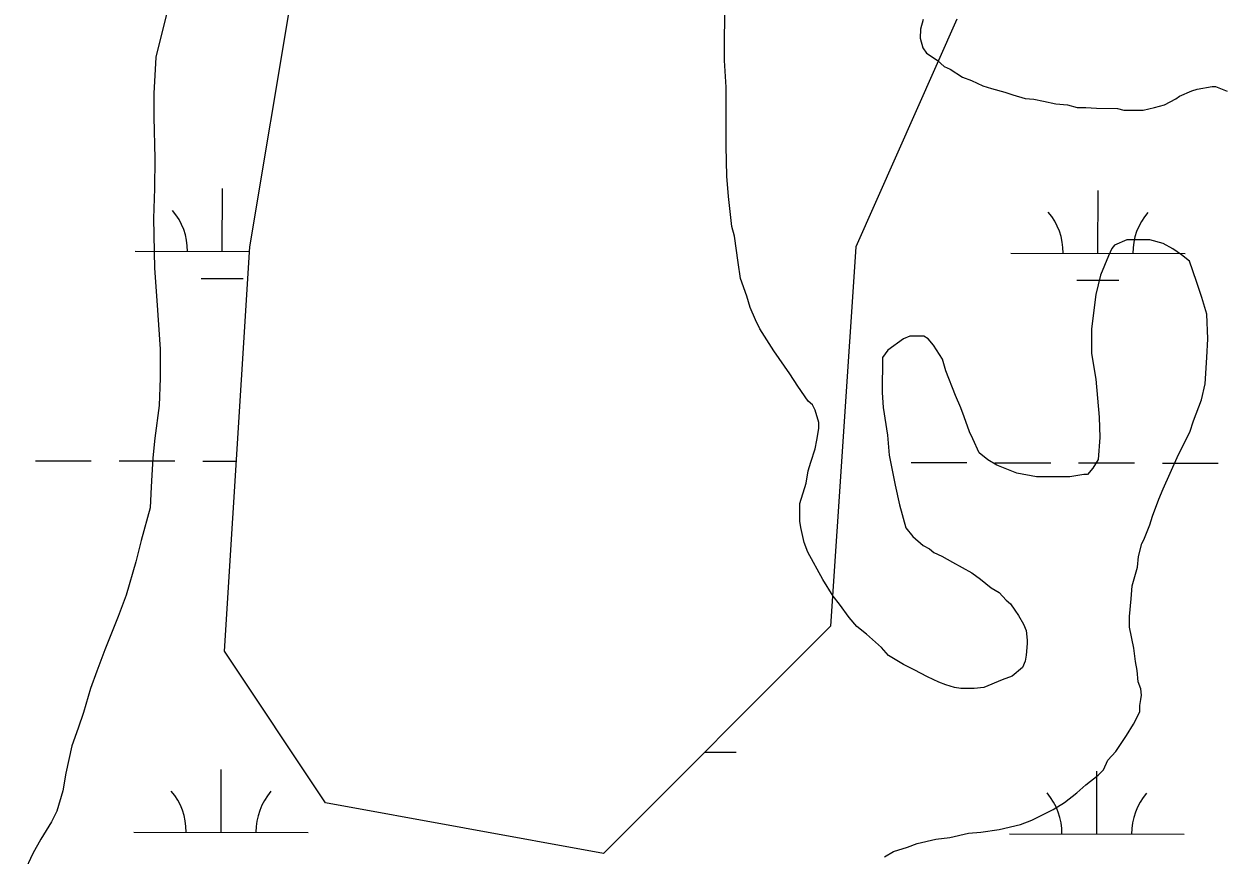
# Model space of a CAD drawing. Extents: x 3219052 to 3256913, y 800770 to 826146.
# Drawn here: x 3237922 to 3238609, y 821498 to 821974 of the extents above; entities that cross this region are included whole.
import ezdxf

# ---------------------------------------------------------------- set-up
doc = ezdxf.new("R2010")
doc.units = 0
doc.layers.add('V-SITE-VEGE', color=7, linetype='Continuous')
doc.layers.add('V-WETL-SWMP', color=7, linetype='Continuous')

msp = doc.modelspace()

# ---------------------------------------------------------------- linework, layer by layer
at = {"layer": 'V-SITE-VEGE'}
for p, q in [((3238323.75, 821953.22), (3238323.96, 822025.98)), ((3238006, 821988.46), (3237997.82, 821955.14)), ((3238435.98, 821971.09), (3238435.97, 821966.04)), ((3238437.51, 821976.65), (3238435.98, 821971.09)), ((3238435.97, 821966.04), (3238437.47, 821960.48)), ((3238437.47, 821960.48), (3238439.48, 821957.44)), ((3238439.48, 821957.44), (3238445.53, 821953.38)), ((3237997.82, 821955.14), (3237996.76, 821934.42)), ((3238324.72, 821938.05), (3238323.75, 821953.22)), ((3238445.53, 821953.38), (3238449.57, 821949.83)), ((3238449.57, 821949.83), (3238453.1, 821948.31)), ((3238453.1, 821948.31), (3238460.16, 821943.74)), ((3238460.16, 821943.74), (3238465.21, 821941.71)), ((3238324.63, 821904.2), (3238324.72, 821938.05)), ((3238465.21, 821941.71), (3238471.77, 821938.65)), ((3238471.77, 821938.65), (3238476.82, 821937.12)), ((3238476.82, 821937.12), (3238484.4, 821935.08)), ((3238591.53, 821935.79), (3238594.56, 821936.8)), ((3238594.56, 821936.8), (3238603.15, 821938.29)), ((3238603.15, 821938.29), (3238605.18, 821938.28)), ((3238605.18, 821938.28), (3238611.74, 821935.74)), ((3237996.76, 821934.42), (3237996.72, 821920.78)), ((3238484.4, 821935.08), (3238488.94, 821933.55)), ((3238488.94, 821933.55), (3238496.01, 821931.51)), ((3238496.01, 821931.51), (3238501.06, 821930.99)), ((3238501.06, 821930.99), (3238506.61, 821929.97)), ((3238506.61, 821929.97), (3238513.69, 821928.43)), ((3238575.84, 821927.75), (3238582.42, 821931.27)), ((3238582.42, 821931.27), (3238584.44, 821932.78)), ((3238584.44, 821932.78), (3238591.53, 821935.79)), ((3238513.69, 821928.43), (3238520.25, 821927.91)), ((3238520.25, 821927.91), (3238525.81, 821926.38)), ((3238525.81, 821926.38), (3238530.86, 821926.36)), ((3238530.86, 821926.36), (3238536.92, 821925.84)), ((3238536.92, 821925.84), (3238549.05, 821925.81)), ((3238549.05, 821925.81), (3238552.58, 821924.79)), ((3238552.58, 821924.79), (3238563.7, 821924.76)), ((3238563.7, 821924.76), (3238570.28, 821926.25)), ((3238570.28, 821926.25), (3238575.84, 821927.75)), ((3237996.72, 821920.78), (3237997.16, 821897.03)), ((3238325.08, 821887.01), (3238324.63, 821904.2)), ((3237997.16, 821897.03), (3237997.11, 821879.84)), ((3238326.06, 821875.39), (3238325.08, 821887.01)), ((3237997.11, 821879.84), (3237996.56, 821862.67)), ((3238328.03, 821858.2), (3238326.06, 821875.39)), ((3237996.56, 821862.67), (3237996.98, 821834.36)), ((3238329.54, 821852.64), (3238328.03, 821858.2)), ((3238331.51, 821837.47), (3238329.54, 821852.64)), ((3238547.32, 821847.49), (3238545.79, 821845.47)), ((3238554.4, 821850.5), (3238547.32, 821847.49)), ((3238567.54, 821850.46), (3238554.4, 821850.5)), ((3238575.11, 821848.42), (3238567.54, 821850.46)), ((3238580.66, 821845.37), (3238575.11, 821848.42)), ((3238543.76, 821841.43), (3238539.18, 821830.33)), ((3238545.79, 821845.47), (3238543.76, 821841.43)), ((3238585.71, 821841.82), (3238580.66, 821845.37)), ((3238590.24, 821838.27), (3238585.71, 821841.82)), ((3237996.98, 821834.36), (3237998.45, 821815.66)), ((3238333, 821828.38), (3238331.51, 821837.47)), ((3238594.25, 821826.64), (3238590.24, 821838.27)), ((3238336.51, 821818.26), (3238333, 821828.38)), ((3238539.18, 821830.33), (3238536.62, 821819.22)), ((3238597.26, 821817.53), (3238594.25, 821826.64)), ((3238536.62, 821819.22), (3238534.04, 821799.52)), ((3237998.45, 821815.66), (3238000.39, 821787.87)), ((3238338.52, 821811.69), (3238336.51, 821818.26)), ((3238600.27, 821807.92), (3238597.26, 821817.53)), ((3238341.53, 821804.6), (3238338.52, 821811.69)), ((3238600.73, 821793.77), (3238600.27, 821807.92)), ((3238344.04, 821799.54), (3238341.53, 821804.6)), ((3238352.09, 821786.89), (3238344.04, 821799.54)), ((3238534.04, 821799.52), (3238534, 821785.37)), ((3238426.39, 821793.75), (3238417.28, 821787.21)), ((3238429.94, 821795.26), (3238426.39, 821793.75)), ((3238438.02, 821795.23), (3238429.94, 821795.26)), ((3238440.54, 821793.71), (3238438.02, 821795.23)), ((3238443.56, 821790.17), (3238440.54, 821793.71)), ((3238600.2, 821783.16), (3238600.73, 821793.77)), ((3238000.39, 821787.87), (3238000.34, 821771.19)), ((3238361.15, 821773.72), (3238352.09, 821786.89)), ((3238417.28, 821787.21), (3238414.24, 821783.17)), ((3238448.6, 821782.07), (3238443.56, 821790.17)), ((3238534, 821785.37), (3238536.49, 821770.71)), ((3238414.24, 821783.17), (3238414.18, 821762.96)), ((3238450.6, 821775.49), (3238448.6, 821782.07)), ((3238599.14, 821768.01), (3238600.2, 821783.16)), ((3238000.34, 821771.19), (3237999.79, 821755.53)), ((3238365.68, 821766.64), (3238361.15, 821773.72)), ((3238456.12, 821761.33), (3238450.6, 821775.49)), ((3238371.72, 821758.03), (3238365.68, 821766.64)), ((3238536.49, 821770.71), (3238538.45, 821748.97)), ((3238597.1, 821758.92), (3238599.14, 821768.01)), ((3238374.24, 821756), (3238371.72, 821758.03)), ((3238414.18, 821762.96), (3238414.66, 821754.37)), ((3238459.13, 821754.25), (3238456.12, 821761.33)), ((3238592.51, 821746.8), (3238597.1, 821758.92)), ((3237999.79, 821755.53), (3237997.21, 821736.84)), ((3238375.75, 821752.96), (3238374.24, 821756)), ((3238377.75, 821745.88), (3238375.75, 821752.96)), ((3238414.66, 821754.37), (3238417.15, 821738.7)), ((3238461.14, 821749.19), (3238459.13, 821754.25)), ((3238377.74, 821742.35), (3238377.75, 821745.88)), ((3238464.14, 821740.59), (3238461.14, 821749.19)), ((3238538.45, 821748.97), (3238538.92, 821737.35)), ((3238590.48, 821740.24), (3238592.51, 821746.8)), ((3237997.21, 821736.84), (3237996.17, 821725.72)), ((3238376.71, 821735.78), (3238377.74, 821742.35)), ((3238417.15, 821738.7), (3238418.12, 821727.07)), ((3238466.16, 821736.54), (3238464.14, 821740.59)), ((3238538.92, 821737.35), (3238537.88, 821724.72)), ((3238583.87, 821727.62), (3238590.48, 821740.24)), ((3238373.14, 821723.16), (3238375.69, 821730.73)), ((3238375.69, 821730.73), (3238376.71, 821735.78)), ((3238469.67, 821728.45), (3238466.16, 821736.54)), ((3237996.17, 821725.72), (3237995.12, 821709.05)), ((3238371.61, 821718.11), (3238373.14, 821723.16)), ((3238418.12, 821727.07), (3238421.61, 821709.88)), ((3238474.71, 821724.39), (3238469.67, 821728.45)), ((3238479.76, 821721.34), (3238474.71, 821724.39)), ((3238537.88, 821724.72), (3238534.83, 821719.67)), ((3238575.23, 821707.94), (3238583.87, 821727.62)), ((3238370.58, 821711.04), (3238371.61, 821718.11)), ((3238491.37, 821716.76), (3238479.76, 821721.34)), ((3238502.48, 821714.71), (3238491.37, 821716.76)), ((3238534.83, 821719.67), (3238531.79, 821716.14)), ((3238367.01, 821699.42), (3238370.58, 821711.04)), ((3238421.61, 821709.88), (3238424.11, 821698.76)), ((3238521.68, 821714.66), (3238502.48, 821714.71)), ((3238529.77, 821716.15), (3238521.68, 821714.66)), ((3238531.79, 821716.14), (3238529.77, 821716.15)), ((3237995.12, 821709.05), (3237994.58, 821696.93)), ((3238572.68, 821701.88), (3238575.23, 821707.94)), ((3237994.58, 821696.93), (3237989.47, 821678.24)), ((3238366.98, 821689.32), (3238367.01, 821699.42)), ((3238424.11, 821698.76), (3238427.61, 821685.61)), ((3238569.12, 821692.29), (3238572.68, 821701.88)), ((3238367.48, 821685.78), (3238366.98, 821689.32)), ((3238567.59, 821687.24), (3238569.12, 821692.29)), ((3238369.47, 821677.18), (3238367.48, 821685.78)), ((3238427.61, 821685.61), (3238431.64, 821680.55)), ((3238564.02, 821678.66), (3238567.59, 821687.24)), ((3237989.47, 821678.24), (3237986.41, 821666.12)), ((3238371.48, 821671.62), (3238369.47, 821677.18)), ((3238431.64, 821680.55), (3238437.69, 821675.48)), ((3238437.69, 821675.48), (3238441.21, 821673.45)), ((3238560.97, 821669.07), (3238563.01, 821676.64)), ((3238563.01, 821676.64), (3238564.02, 821678.66)), ((3238380.02, 821655.93), (3238371.48, 821671.62)), ((3238441.21, 821673.45), (3238443.74, 821671.42)), ((3238443.74, 821671.42), (3238448.28, 821669.38)), ((3238448.28, 821669.38), (3238454.33, 821665.83)), ((3238560.45, 821663.01), (3238560.97, 821669.07)), ((3237986.41, 821666.12), (3237980.79, 821646.94)), ((3238454.33, 821665.83), (3238465.44, 821659.73)), ((3238557.38, 821652.4), (3238560.45, 821663.01)), ((3238386.06, 821646.31), (3238380.02, 821655.93)), ((3238465.44, 821659.73), (3238470.48, 821656.18)), ((3238470.48, 821656.18), (3238476.53, 821651.11)), ((3238476.53, 821651.11), (3238481.07, 821648.57)), ((3238481.07, 821648.57), (3238485.1, 821644.01)), ((3238556.86, 821644.82), (3238557.38, 821652.4)), ((3237980.79, 821646.94), (3237976.21, 821634.82)), ((3238389.59, 821641.75), (3238386.06, 821646.31)), ((3238395.12, 821634.16), (3238389.59, 821641.75)), ((3238485.1, 821644.01), (3238487.62, 821641.98)), ((3238487.62, 821641.98), (3238490.14, 821638.44)), ((3238555.82, 821634.72), (3238556.86, 821644.82)), ((3237976.21, 821634.82), (3237968.58, 821615.64)), ((3238399.66, 821629.09), (3238395.12, 821634.16)), ((3238490.14, 821638.44), (3238492.15, 821635.4)), ((3238492.15, 821635.4), (3238495.17, 821630.34)), ((3238555.8, 821628.66), (3238555.82, 821634.72)), ((3238405.2, 821624.53), (3238399.66, 821629.09)), ((3238495.17, 821630.34), (3238496.67, 821626.8)), ((3238558.29, 821616.52), (3238555.8, 821628.66)), ((3238413.77, 821616.93), (3238405.2, 821624.53)), ((3238496.67, 821626.8), (3238497.16, 821621.24)), ((3238497.16, 821621.24), (3238497.16, 821619.22)), ((3237968.58, 821615.64), (3237964, 821603.52)), ((3238417.8, 821612.36), (3238413.77, 821616.93)), ((3238497.16, 821619.22), (3238496.63, 821612.65)), ((3238559.28, 821608.94), (3238558.29, 821616.52)), ((3238426.38, 821607.29), (3238417.8, 821612.36)), ((3238432.43, 821604.24), (3238426.38, 821607.29)), ((3238496.12, 821609.12), (3238494.59, 821605.58)), ((3238496.63, 821612.65), (3238496.12, 821609.12)), ((3238560.28, 821603.88), (3238559.28, 821608.94)), ((3237964, 821603.52), (3237960.43, 821593.43)), ((3238440, 821600.18), (3238432.43, 821604.24)), ((3238446.56, 821597.13), (3238440, 821600.18)), ((3238488.52, 821600.55), (3238482.95, 821598.54)), ((3238494.59, 821605.58), (3238488.52, 821600.55)), ((3238560.77, 821597.31), (3238560.28, 821603.88)), ((3237960.43, 821593.43), (3237956.35, 821579.8)), ((3238450.6, 821595.6), (3238446.56, 821597.13)), ((3238455.65, 821594.07), (3238450.6, 821595.6)), ((3238459.19, 821593.55), (3238455.65, 821594.07)), ((3238466.77, 821593.53), (3238459.19, 821593.55)), ((3238472.33, 821594.02), (3238466.77, 821593.53)), ((3238482.95, 821598.54), (3238472.33, 821594.02)), ((3238562.27, 821593.27), (3238560.77, 821597.31)), ((3238562.77, 821589.73), (3238562.27, 821593.27)), ((3238561.74, 821583.67), (3238562.26, 821587.2)), ((3238562.26, 821587.2), (3238562.77, 821589.73)), ((3237956.35, 821579.8), (3237953.29, 821570.71)), ((3238558.17, 821573.06), (3238561.73, 821580.13)), ((3238561.73, 821580.13), (3238561.74, 821583.67)), ((3238554.11, 821566.51), (3238558.17, 821573.06)), ((3237953.29, 821570.71), (3237949.73, 821560.61)), ((3238548.02, 821557.43), (3238554.11, 821566.51)), ((3237949.73, 821560.61), (3237946.15, 821544.96)), ((3238540.92, 821546.83), (3238543.46, 821552.39)), ((3238543.46, 821552.39), (3238548.02, 821557.43)), ((3237946.15, 821544.96), (3237944.6, 821534.85)), ((3238537.88, 821543.81), (3238540.92, 821546.83)), ((3238525.72, 821533.74), (3238530.79, 821538.27)), ((3238530.79, 821538.27), (3238537.88, 821543.81)), ((3237944.6, 821534.85), (3237941.03, 821523.24)), ((3238518.63, 821528.2), (3238525.72, 821533.74)), ((3238499.91, 821518.15), (3238512.05, 821524.18)), ((3238512.05, 821524.18), (3238518.63, 821528.2)), ((3237937.98, 821517.19), (3237931.89, 821507.1)), ((3237941.03, 821523.24), (3237937.98, 821517.19)), ((3238493.33, 821515.64), (3238499.91, 821518.15)), ((3238452.88, 821508.17), (3238463.5, 821510.67)), ((3238463.5, 821510.67), (3238470.58, 821511.16)), ((3238470.58, 821511.16), (3238481.19, 821512.64)), ((3238481.19, 821512.64), (3238493.33, 821515.64)), ((3237931.89, 821507.1), (3237927.32, 821499.03)), ((3238428.61, 821502.68), (3238434.18, 821504.69)), ((3238434.18, 821504.69), (3238444.8, 821507.18)), ((3238444.8, 821507.18), (3238452.88, 821508.17)), ((3237927.32, 821499.03), (3237922.24, 821487.92)), ((3238415.46, 821497.16), (3238420.52, 821500.18)), ((3238420.52, 821500.18), (3238428.61, 821502.68))]:
    msp.add_line(p, q, dxfattribs=at)
at = {"layer": 'V-WETL-SWMP'}
for p, q in [((3238051.72, 821846.54), (3238080.66, 822020.33)), ((3238456.89, 821976.88), (3238399.01, 821846.54)), ((3238035.89, 821843.85), (3238035.96, 821879.85)), ((3238537.79, 821842.8), (3238537.87, 821878.8)), ((3237985.89, 821843.96), (3238051.55, 821843.82)), ((3238037.25, 821614.81), (3238051.72, 821846.54)), ((3238399.01, 821846.54), (3238384.54, 821629.29)), ((3238487.79, 821842.9), (3238587.79, 821842.69)), ((3238023.85, 821828.44), (3238047.85, 821828.39)), ((3238525.76, 821827.39), (3238549.76, 821827.34)), ((3237928.79, 821724), (3237960.79, 821723.94)), ((3237976.79, 821723.9), (3238008.79, 821723.84)), ((3238024.79, 821723.8), (3238044.05, 821723.76)), ((3238430.7, 821722.95), (3238462.7, 821722.88)), ((3238478.7, 821722.85), (3238510.7, 821722.78)), ((3238526.7, 821722.75), (3238558.7, 821722.68)), ((3238574.7, 821722.65), (3238606.7, 821722.58)), ((3238384.54, 821629.29), (3238254.3, 821498.94)), ((3238095.13, 821527.91), (3238037.25, 821614.81)), ((3238312.34, 821557.03), (3238330.35, 821556.99)), ((3238035.19, 821511.18), (3238035.26, 821547.18)), ((3238537.1, 821510.12), (3238537.17, 821546.12)), ((3238254.3, 821498.94), (3238095.13, 821527.91)), ((3237985.19, 821511.28), (3238085.19, 821511.07)), ((3238487.1, 821510.23), (3238587.1, 821510.02))]:
    msp.add_line(p, q, dxfattribs=at)
for centre, start, end in [((3237980.64, 821844.44), 359.10809, 40.65175), ((3238482.55, 821843.39), 359.10809, 40.65175), ((3238593.04, 821843.16), 139.10809, 180.65175), ((3237979.95, 821511.77), 359.10809, 40.65175), ((3238090.43, 821511.54), 139.10809, 180.65175), ((3238481.85, 821510.71), 359.10809, 40.65175), ((3238592.34, 821510.48), 139.10809, 180.65175)]:
    msp.add_arc(centre, 35.25, start, end, dxfattribs=at)

doc.saveas('drawing.dxf')
